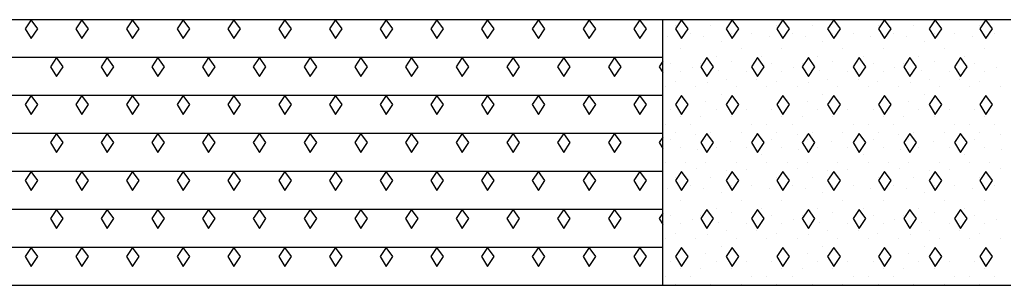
# Model space of a CAD drawing. Extents: x 1313964 to 1316843, y 2087046 to 2096619.
# Drawn here: x 1314419.98 to 1314431.77, y 2089491.53 to 2089494.73 of the extents above; entities that cross this region are included whole.
import ezdxf

# ---------------------------------------------------------------- set-up
doc = ezdxf.new("R2010")
doc.units = 0
doc.layers.add('B-Sub-Contour', color=7, linetype='Continuous')
doc.layers.add('Default', color=7, linetype='Continuous')

# ---------------------------------------------------------------- blocks, each defined once
blk = doc.blocks.new('POINT_DISPLAY')
at = {"layer": 'Default'}
blk.add_line((0, 0), (0, 0), dxfattribs=at)

msp = doc.modelspace()

# ---------------------------------------------------------------- linework, layer by layer
at = {"layer": 'B-Sub-Contour'}
for points in [[(1314449.687, 2089494.726), (1314404.687, 2089494.726)], [(1314427.687, 2089491.534), (1314427.687, 2089494.726)], [(1314427.687, 2089494.27), (1314404.687, 2089494.27)], [(1314427.687, 2089493.814), (1314404.687, 2089493.814)], [(1314427.687, 2089493.358), (1314404.687, 2089493.358)], [(1314427.687, 2089492.902), (1314404.687, 2089492.902)], [(1314427.687, 2089492.446), (1314404.687, 2089492.446)], [(1314427.687, 2089491.99), (1314404.687, 2089491.99)], [(1314449.687, 2089491.534), (1314404.687, 2089491.534)]]:
    msp.add_lwpolyline(points, dxfattribs=at)
for points in [[(1314420.115, 2089494.726), (1314420.042, 2089494.617), (1314420.115, 2089494.498), (1314420.194, 2089494.617)], [(1314420.723, 2089494.726), (1314420.65, 2089494.617), (1314420.723, 2089494.498), (1314420.802, 2089494.617)], [(1314421.331, 2089494.726), (1314421.258, 2089494.617), (1314421.331, 2089494.498), (1314421.41, 2089494.617)], [(1314421.939, 2089494.726), (1314421.866, 2089494.617), (1314421.939, 2089494.498), (1314422.018, 2089494.617)], [(1314422.547, 2089494.726), (1314422.474, 2089494.617), (1314422.547, 2089494.498), (1314422.626, 2089494.617)], [(1314423.155, 2089494.726), (1314423.083, 2089494.617), (1314423.155, 2089494.498), (1314423.235, 2089494.617)], [(1314423.764, 2089494.726), (1314423.691, 2089494.617), (1314423.764, 2089494.498), (1314423.843, 2089494.617)], [(1314424.372, 2089494.726), (1314424.299, 2089494.617), (1314424.372, 2089494.498), (1314424.451, 2089494.617)], [(1314424.98, 2089494.726), (1314424.907, 2089494.617), (1314424.98, 2089494.498), (1314425.059, 2089494.617)], [(1314425.588, 2089494.726), (1314425.515, 2089494.617), (1314425.588, 2089494.498), (1314425.667, 2089494.617)], [(1314426.196, 2089494.726), (1314426.123, 2089494.617), (1314426.196, 2089494.498), (1314426.275, 2089494.617)], [(1314426.804, 2089494.726), (1314426.731, 2089494.617), (1314426.804, 2089494.498), (1314426.883, 2089494.617)], [(1314427.412, 2089494.726), (1314427.339, 2089494.617), (1314427.412, 2089494.498), (1314427.491, 2089494.617)], [(1314427.912, 2089494.726), (1314427.839, 2089494.617), (1314427.912, 2089494.498), (1314427.991, 2089494.617)], [(1314428.52, 2089494.726), (1314428.447, 2089494.617), (1314428.52, 2089494.498), (1314428.599, 2089494.617)], [(1314429.128, 2089494.726), (1314429.055, 2089494.617), (1314429.128, 2089494.498), (1314429.208, 2089494.617)], [(1314429.737, 2089494.726), (1314429.664, 2089494.617), (1314429.737, 2089494.498), (1314429.816, 2089494.617)], [(1314430.345, 2089494.726), (1314430.272, 2089494.617), (1314430.345, 2089494.498), (1314430.424, 2089494.617)], [(1314430.953, 2089494.726), (1314430.88, 2089494.617), (1314430.953, 2089494.498), (1314431.032, 2089494.617)], [(1314431.561, 2089494.726), (1314431.488, 2089494.617), (1314431.561, 2089494.498), (1314431.64, 2089494.617)], [(1314420.419, 2089494.27), (1314420.346, 2089494.161), (1314420.419, 2089494.042), (1314420.498, 2089494.161)], [(1314421.027, 2089494.27), (1314420.954, 2089494.161), (1314421.027, 2089494.042), (1314421.106, 2089494.161)], [(1314421.635, 2089494.27), (1314421.562, 2089494.161), (1314421.635, 2089494.042), (1314421.714, 2089494.161)], [(1314422.243, 2089494.27), (1314422.17, 2089494.161), (1314422.243, 2089494.042), (1314422.322, 2089494.161)], [(1314422.851, 2089494.27), (1314422.778, 2089494.161), (1314422.851, 2089494.042), (1314422.93, 2089494.161)], [(1314423.46, 2089494.27), (1314423.387, 2089494.161), (1314423.46, 2089494.042), (1314423.539, 2089494.161)], [(1314424.068, 2089494.27), (1314423.995, 2089494.161), (1314424.068, 2089494.042), (1314424.147, 2089494.161)], [(1314424.676, 2089494.27), (1314424.603, 2089494.161), (1314424.676, 2089494.042), (1314424.755, 2089494.161)], [(1314425.284, 2089494.27), (1314425.211, 2089494.161), (1314425.284, 2089494.042), (1314425.363, 2089494.161)], [(1314425.892, 2089494.27), (1314425.819, 2089494.161), (1314425.892, 2089494.042), (1314425.971, 2089494.161)], [(1314426.5, 2089494.27), (1314426.427, 2089494.161), (1314426.5, 2089494.042), (1314426.579, 2089494.161)], [(1314427.108, 2089494.27), (1314427.035, 2089494.161), (1314427.108, 2089494.042), (1314427.187, 2089494.161)], [(1314428.216, 2089494.27), (1314428.143, 2089494.161), (1314428.216, 2089494.042), (1314428.295, 2089494.161)], [(1314428.824, 2089494.27), (1314428.751, 2089494.161), (1314428.824, 2089494.042), (1314428.903, 2089494.161)], [(1314429.433, 2089494.27), (1314429.36, 2089494.161), (1314429.433, 2089494.042), (1314429.512, 2089494.161)], [(1314430.041, 2089494.27), (1314429.968, 2089494.161), (1314430.041, 2089494.042), (1314430.12, 2089494.161)], [(1314430.649, 2089494.27), (1314430.576, 2089494.161), (1314430.649, 2089494.042), (1314430.728, 2089494.161)], [(1314431.257, 2089494.27), (1314431.184, 2089494.161), (1314431.257, 2089494.042), (1314431.336, 2089494.161)], [(1314427.643, 2089494.161), (1314427.687, 2089494.09), (1314427.687, 2089494.227), (1314427.643, 2089494.161)], [(1314420.115, 2089493.814), (1314420.042, 2089493.705), (1314420.115, 2089493.586), (1314420.194, 2089493.705)], [(1314420.723, 2089493.814), (1314420.65, 2089493.705), (1314420.723, 2089493.586), (1314420.802, 2089493.705)], [(1314421.331, 2089493.814), (1314421.258, 2089493.705), (1314421.331, 2089493.586), (1314421.41, 2089493.705)], [(1314421.939, 2089493.814), (1314421.866, 2089493.705), (1314421.939, 2089493.586), (1314422.018, 2089493.705)], [(1314422.547, 2089493.814), (1314422.474, 2089493.705), (1314422.547, 2089493.586), (1314422.626, 2089493.705)], [(1314423.155, 2089493.814), (1314423.083, 2089493.705), (1314423.155, 2089493.586), (1314423.235, 2089493.705)], [(1314423.764, 2089493.814), (1314423.691, 2089493.705), (1314423.764, 2089493.586), (1314423.843, 2089493.705)], [(1314424.372, 2089493.814), (1314424.299, 2089493.705), (1314424.372, 2089493.586), (1314424.451, 2089493.705)], [(1314424.98, 2089493.814), (1314424.907, 2089493.705), (1314424.98, 2089493.586), (1314425.059, 2089493.705)], [(1314425.588, 2089493.814), (1314425.515, 2089493.705), (1314425.588, 2089493.586), (1314425.667, 2089493.705)], [(1314426.196, 2089493.814), (1314426.123, 2089493.705), (1314426.196, 2089493.586), (1314426.275, 2089493.705)], [(1314426.804, 2089493.814), (1314426.731, 2089493.705), (1314426.804, 2089493.586), (1314426.883, 2089493.705)], [(1314427.412, 2089493.814), (1314427.339, 2089493.705), (1314427.412, 2089493.586), (1314427.491, 2089493.705)], [(1314427.912, 2089493.814), (1314427.839, 2089493.705), (1314427.912, 2089493.586), (1314427.991, 2089493.705)], [(1314428.52, 2089493.814), (1314428.447, 2089493.705), (1314428.52, 2089493.586), (1314428.599, 2089493.705)], [(1314429.128, 2089493.814), (1314429.055, 2089493.705), (1314429.128, 2089493.586), (1314429.208, 2089493.705)], [(1314429.737, 2089493.814), (1314429.664, 2089493.705), (1314429.737, 2089493.586), (1314429.816, 2089493.705)], [(1314430.345, 2089493.814), (1314430.272, 2089493.705), (1314430.345, 2089493.586), (1314430.424, 2089493.705)], [(1314430.953, 2089493.814), (1314430.88, 2089493.705), (1314430.953, 2089493.586), (1314431.032, 2089493.705)], [(1314431.561, 2089493.814), (1314431.488, 2089493.705), (1314431.561, 2089493.586), (1314431.64, 2089493.705)], [(1314420.419, 2089493.358), (1314420.346, 2089493.249), (1314420.419, 2089493.13), (1314420.498, 2089493.249)], [(1314421.027, 2089493.358), (1314420.954, 2089493.249), (1314421.027, 2089493.13), (1314421.106, 2089493.249)], [(1314421.635, 2089493.358), (1314421.562, 2089493.249), (1314421.635, 2089493.13), (1314421.714, 2089493.249)], [(1314422.243, 2089493.358), (1314422.17, 2089493.249), (1314422.243, 2089493.13), (1314422.322, 2089493.249)], [(1314422.851, 2089493.358), (1314422.778, 2089493.249), (1314422.851, 2089493.13), (1314422.93, 2089493.249)], [(1314423.46, 2089493.358), (1314423.387, 2089493.249), (1314423.46, 2089493.13), (1314423.539, 2089493.249)], [(1314424.068, 2089493.358), (1314423.995, 2089493.249), (1314424.068, 2089493.13), (1314424.147, 2089493.249)], [(1314424.676, 2089493.358), (1314424.603, 2089493.249), (1314424.676, 2089493.13), (1314424.755, 2089493.249)], [(1314425.284, 2089493.358), (1314425.211, 2089493.249), (1314425.284, 2089493.13), (1314425.363, 2089493.249)], [(1314425.892, 2089493.358), (1314425.819, 2089493.249), (1314425.892, 2089493.13), (1314425.971, 2089493.249)], [(1314426.5, 2089493.358), (1314426.427, 2089493.249), (1314426.5, 2089493.13), (1314426.579, 2089493.249)], [(1314427.108, 2089493.358), (1314427.035, 2089493.249), (1314427.108, 2089493.13), (1314427.187, 2089493.249)], [(1314427.643, 2089493.249), (1314427.687, 2089493.177), (1314427.687, 2089493.315), (1314427.643, 2089493.249)], [(1314428.216, 2089493.358), (1314428.143, 2089493.249), (1314428.216, 2089493.13), (1314428.295, 2089493.249)], [(1314428.824, 2089493.358), (1314428.751, 2089493.249), (1314428.824, 2089493.13), (1314428.903, 2089493.249)], [(1314429.433, 2089493.358), (1314429.36, 2089493.249), (1314429.433, 2089493.13), (1314429.512, 2089493.249)], [(1314430.041, 2089493.358), (1314429.968, 2089493.249), (1314430.041, 2089493.13), (1314430.12, 2089493.249)], [(1314430.649, 2089493.358), (1314430.576, 2089493.249), (1314430.649, 2089493.13), (1314430.728, 2089493.249)], [(1314431.257, 2089493.358), (1314431.184, 2089493.249), (1314431.257, 2089493.13), (1314431.336, 2089493.249)], [(1314420.115, 2089492.902), (1314420.042, 2089492.793), (1314420.115, 2089492.674), (1314420.194, 2089492.793)], [(1314420.723, 2089492.902), (1314420.65, 2089492.793), (1314420.723, 2089492.674), (1314420.802, 2089492.793)], [(1314421.331, 2089492.902), (1314421.258, 2089492.793), (1314421.331, 2089492.674), (1314421.41, 2089492.793)], [(1314421.939, 2089492.902), (1314421.866, 2089492.793), (1314421.939, 2089492.674), (1314422.018, 2089492.793)], [(1314422.547, 2089492.902), (1314422.474, 2089492.793), (1314422.547, 2089492.674), (1314422.626, 2089492.793)], [(1314423.155, 2089492.902), (1314423.083, 2089492.793), (1314423.155, 2089492.674), (1314423.235, 2089492.793)], [(1314423.764, 2089492.902), (1314423.691, 2089492.793), (1314423.764, 2089492.674), (1314423.843, 2089492.793)], [(1314424.372, 2089492.902), (1314424.299, 2089492.793), (1314424.372, 2089492.674), (1314424.451, 2089492.793)], [(1314424.98, 2089492.902), (1314424.907, 2089492.793), (1314424.98, 2089492.674), (1314425.059, 2089492.793)], [(1314425.588, 2089492.902), (1314425.515, 2089492.793), (1314425.588, 2089492.674), (1314425.667, 2089492.793)], [(1314426.196, 2089492.902), (1314426.123, 2089492.793), (1314426.196, 2089492.674), (1314426.275, 2089492.793)], [(1314426.804, 2089492.902), (1314426.731, 2089492.793), (1314426.804, 2089492.674), (1314426.883, 2089492.793)], [(1314427.412, 2089492.902), (1314427.339, 2089492.793), (1314427.412, 2089492.674), (1314427.491, 2089492.793)], [(1314427.912, 2089492.902), (1314427.839, 2089492.793), (1314427.912, 2089492.674), (1314427.991, 2089492.793)], [(1314428.52, 2089492.902), (1314428.447, 2089492.793), (1314428.52, 2089492.674), (1314428.599, 2089492.793)], [(1314429.128, 2089492.902), (1314429.055, 2089492.793), (1314429.128, 2089492.674), (1314429.208, 2089492.793)], [(1314429.737, 2089492.902), (1314429.664, 2089492.793), (1314429.737, 2089492.674), (1314429.816, 2089492.793)], [(1314430.345, 2089492.902), (1314430.272, 2089492.793), (1314430.345, 2089492.674), (1314430.424, 2089492.793)], [(1314430.953, 2089492.902), (1314430.88, 2089492.793), (1314430.953, 2089492.674), (1314431.032, 2089492.793)], [(1314431.561, 2089492.902), (1314431.488, 2089492.793), (1314431.561, 2089492.674), (1314431.64, 2089492.793)], [(1314420.419, 2089492.446), (1314420.346, 2089492.337), (1314420.419, 2089492.218), (1314420.498, 2089492.337)], [(1314421.027, 2089492.446), (1314420.954, 2089492.337), (1314421.027, 2089492.218), (1314421.106, 2089492.337)], [(1314421.635, 2089492.446), (1314421.562, 2089492.337), (1314421.635, 2089492.218), (1314421.714, 2089492.337)], [(1314422.243, 2089492.446), (1314422.17, 2089492.337), (1314422.243, 2089492.218), (1314422.322, 2089492.337)], [(1314422.851, 2089492.446), (1314422.778, 2089492.337), (1314422.851, 2089492.218), (1314422.93, 2089492.337)], [(1314423.46, 2089492.446), (1314423.387, 2089492.337), (1314423.46, 2089492.218), (1314423.539, 2089492.337)], [(1314424.068, 2089492.446), (1314423.995, 2089492.337), (1314424.068, 2089492.218), (1314424.147, 2089492.337)], [(1314424.676, 2089492.446), (1314424.603, 2089492.337), (1314424.676, 2089492.218), (1314424.755, 2089492.337)], [(1314425.284, 2089492.446), (1314425.211, 2089492.337), (1314425.284, 2089492.218), (1314425.363, 2089492.337)], [(1314425.892, 2089492.446), (1314425.819, 2089492.337), (1314425.892, 2089492.218), (1314425.971, 2089492.337)], [(1314426.5, 2089492.446), (1314426.427, 2089492.337), (1314426.5, 2089492.218), (1314426.579, 2089492.337)], [(1314427.108, 2089492.446), (1314427.035, 2089492.337), (1314427.108, 2089492.218), (1314427.187, 2089492.337)], [(1314427.643, 2089492.337), (1314427.687, 2089492.265), (1314427.687, 2089492.402), (1314427.643, 2089492.337)], [(1314428.216, 2089492.446), (1314428.143, 2089492.337), (1314428.216, 2089492.218), (1314428.295, 2089492.337)], [(1314428.824, 2089492.446), (1314428.751, 2089492.337), (1314428.824, 2089492.218), (1314428.903, 2089492.337)], [(1314429.433, 2089492.446), (1314429.36, 2089492.337), (1314429.433, 2089492.218), (1314429.512, 2089492.337)], [(1314430.041, 2089492.446), (1314429.968, 2089492.337), (1314430.041, 2089492.218), (1314430.12, 2089492.337)], [(1314430.649, 2089492.446), (1314430.576, 2089492.337), (1314430.649, 2089492.218), (1314430.728, 2089492.337)], [(1314431.257, 2089492.446), (1314431.184, 2089492.337), (1314431.257, 2089492.218), (1314431.336, 2089492.337)], [(1314420.115, 2089491.99), (1314420.042, 2089491.881), (1314420.115, 2089491.762), (1314420.194, 2089491.881)], [(1314420.723, 2089491.99), (1314420.65, 2089491.881), (1314420.723, 2089491.762), (1314420.802, 2089491.881)], [(1314421.331, 2089491.99), (1314421.258, 2089491.881), (1314421.331, 2089491.762), (1314421.41, 2089491.881)], [(1314421.939, 2089491.99), (1314421.866, 2089491.881), (1314421.939, 2089491.762), (1314422.018, 2089491.881)], [(1314422.547, 2089491.99), (1314422.474, 2089491.881), (1314422.547, 2089491.762), (1314422.626, 2089491.881)], [(1314423.155, 2089491.99), (1314423.083, 2089491.881), (1314423.155, 2089491.762), (1314423.235, 2089491.881)], [(1314423.764, 2089491.99), (1314423.691, 2089491.881), (1314423.764, 2089491.762), (1314423.843, 2089491.881)], [(1314424.372, 2089491.99), (1314424.299, 2089491.881), (1314424.372, 2089491.762), (1314424.451, 2089491.881)], [(1314424.98, 2089491.99), (1314424.907, 2089491.881), (1314424.98, 2089491.762), (1314425.059, 2089491.881)], [(1314425.588, 2089491.99), (1314425.515, 2089491.881), (1314425.588, 2089491.762), (1314425.667, 2089491.881)], [(1314426.196, 2089491.99), (1314426.123, 2089491.881), (1314426.196, 2089491.762), (1314426.275, 2089491.881)], [(1314426.804, 2089491.99), (1314426.731, 2089491.881), (1314426.804, 2089491.762), (1314426.883, 2089491.881)], [(1314427.412, 2089491.99), (1314427.339, 2089491.881), (1314427.412, 2089491.762), (1314427.491, 2089491.881)], [(1314427.912, 2089491.99), (1314427.839, 2089491.881), (1314427.912, 2089491.762), (1314427.991, 2089491.881)], [(1314428.52, 2089491.99), (1314428.447, 2089491.881), (1314428.52, 2089491.762), (1314428.599, 2089491.881)], [(1314429.128, 2089491.99), (1314429.055, 2089491.881), (1314429.128, 2089491.762), (1314429.208, 2089491.881)], [(1314429.737, 2089491.99), (1314429.664, 2089491.881), (1314429.737, 2089491.762), (1314429.816, 2089491.881)], [(1314430.345, 2089491.99), (1314430.272, 2089491.881), (1314430.345, 2089491.762), (1314430.424, 2089491.881)], [(1314430.953, 2089491.99), (1314430.88, 2089491.881), (1314430.953, 2089491.762), (1314431.032, 2089491.881)], [(1314431.561, 2089491.99), (1314431.488, 2089491.881), (1314431.561, 2089491.762), (1314431.64, 2089491.881)]]:
    msp.add_lwpolyline(points, close=True, dxfattribs=at)

# ---------------------------------------------------------------- block references
at = {"layer": 'B-Sub-Contour', "xscale": 0.0299265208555, "yscale": 0.019951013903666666, "rotation": 90}
for p in [(1314427.839, 2089494.651), (1314428.265, 2089494.651), (1314429.055, 2089494.651), (1314429.481, 2089494.651), (1314430.272, 2089494.651), (1314430.697, 2089494.651), (1314431.488, 2089494.651), (1314427.748, 2089494.523), (1314428.022, 2089494.56), (1314428.176, 2089494.518), (1314428.508, 2089494.56), (1314428.751, 2089494.56), (1314428.964, 2089494.523), (1314429.238, 2089494.56), (1314429.393, 2089494.518), (1314429.724, 2089494.56), (1314429.968, 2089494.56), (1314430.18, 2089494.523), (1314430.454, 2089494.56), (1314430.609, 2089494.518), (1314430.941, 2089494.56), (1314431.184, 2089494.56), (1314431.397, 2089494.523), (1314431.67, 2089494.56), (1314427.9, 2089494.378), (1314428.387, 2089494.469), (1314428.63, 2089494.378), (1314429.116, 2089494.378), (1314429.603, 2089494.469), (1314429.846, 2089494.378), (1314430.333, 2089494.378), (1314430.819, 2089494.469), (1314431.062, 2089494.378), (1314431.549, 2089494.378), (1314428.326, 2089494.286), (1314428.873, 2089494.286), (1314429.542, 2089494.286), (1314430.089, 2089494.286), (1314430.758, 2089494.286), (1314431.305, 2089494.286), (1314427.778, 2089494.195), (1314428.038, 2089494.15), (1314428.143, 2089494.195), (1314428.508, 2089494.229), (1314428.995, 2089494.195), (1314429.255, 2089494.15), (1314429.36, 2089494.195), (1314429.724, 2089494.229), (1314430.211, 2089494.195), (1314430.471, 2089494.15), (1314430.576, 2089494.195), (1314430.941, 2089494.229), (1314431.427, 2089494.195), (1314431.687, 2089494.15), (1314427.9, 2089494.104), (1314428.351, 2089494.113), (1314428.447, 2089494.013), (1314428.691, 2089494.104), (1314428.812, 2089494.013), (1314429.116, 2089494.104), (1314429.567, 2089494.113), (1314429.664, 2089494.013), (1314429.907, 2089494.104), (1314430.028, 2089494.013), (1314430.333, 2089494.104), (1314430.783, 2089494.113), (1314430.88, 2089494.013), (1314431.123, 2089494.104), (1314431.245, 2089494.013), (1314431.549, 2089494.104), (1314427.718, 2089493.921), (1314427.834, 2089493.984), (1314428.083, 2089493.921), (1314428.223, 2089493.972), (1314428.569, 2089493.921), (1314428.934, 2089493.921), (1314429.05, 2089493.984), (1314429.299, 2089493.921), (1314429.44, 2089493.972), (1314429.785, 2089493.921), (1314430.15, 2089493.921), (1314430.266, 2089493.984), (1314430.515, 2089493.921), (1314430.656, 2089493.972), (1314431.001, 2089493.921), (1314431.366, 2089493.921), (1314431.482, 2089493.984), (1314431.731, 2089493.921), (1314428.387, 2089493.83), (1314429.603, 2089493.83), (1314430.819, 2089493.83), (1314427.961, 2089493.739), (1314428.204, 2089493.739), (1314429.177, 2089493.739), (1314429.42, 2089493.739), (1314430.393, 2089493.739), (1314430.637, 2089493.739), (1314431.61, 2089493.739), (1314427.778, 2089493.648), (1314427.9, 2089493.557), (1314428.143, 2089493.557), (1314428.326, 2089493.648), (1314428.508, 2089493.557), (1314428.691, 2089493.648), (1314428.995, 2089493.648), (1314429.116, 2089493.557), (1314429.36, 2089493.557), (1314429.542, 2089493.648), (1314429.724, 2089493.557), (1314429.907, 2089493.648), (1314430.211, 2089493.648), (1314430.333, 2089493.557), (1314430.576, 2089493.557), (1314430.758, 2089493.648), (1314430.941, 2089493.557), (1314431.123, 2089493.648), (1314431.427, 2089493.648), (1314431.549, 2089493.557), (1314427.718, 2089493.465), (1314428.022, 2089493.465), (1314428.751, 2089493.465), (1314428.934, 2089493.465), (1314429.238, 2089493.465), (1314429.968, 2089493.465), (1314430.15, 2089493.465), (1314430.454, 2089493.465), (1314431.184, 2089493.465), (1314431.366, 2089493.465), (1314431.67, 2089493.465), (1314427.839, 2089493.374), (1314428.083, 2089493.342), (1314428.265, 2089493.374), (1314428.63, 2089493.374), (1314428.812, 2089493.354), (1314429.055, 2089493.374), (1314429.299, 2089493.342), (1314429.481, 2089493.374), (1314429.846, 2089493.374), (1314430.028, 2089493.354), (1314430.272, 2089493.374), (1314430.515, 2089493.342), (1314430.697, 2089493.374), (1314431.062, 2089493.374), (1314431.245, 2089493.354), (1314431.488, 2089493.374), (1314431.731, 2089493.342), (1314427.778, 2089493.283), (1314427.9, 2089493.192), (1314428.204, 2089493.283), (1314428.326, 2089493.192), (1314428.494, 2089493.258), (1314428.691, 2089493.192), (1314428.995, 2089493.283), (1314429.116, 2089493.192), (1314429.42, 2089493.283), (1314429.542, 2089493.192), (1314429.711, 2089493.258), (1314429.907, 2089493.192), (1314430.211, 2089493.283), (1314430.333, 2089493.192), (1314430.637, 2089493.283), (1314430.758, 2089493.192), (1314430.927, 2089493.258), (1314431.123, 2089493.192), (1314431.427, 2089493.283), (1314431.549, 2089493.192), (1314428.099, 2089493.162), (1314428.873, 2089493.101), (1314429.315, 2089493.162), (1314430.089, 2089493.101), (1314430.532, 2089493.162), (1314431.305, 2089493.101), (1314431.748, 2089493.162), (1314427.718, 2089493.009), (1314427.961, 2089493.009), (1314428.204, 2089493.009), (1314428.569, 2089493.009), (1314428.934, 2089493.009), (1314429.177, 2089493.009), (1314429.42, 2089493.009), (1314429.785, 2089493.009), (1314430.15, 2089493.009), (1314430.393, 2089493.009), (1314430.637, 2089493.009), (1314431.001, 2089493.009), (1314431.366, 2089493.009), (1314431.61, 2089493.009), (1314428.091, 2089492.943), (1314428.447, 2089492.918), (1314428.691, 2089492.922), (1314429.307, 2089492.943), (1314429.664, 2089492.918), (1314429.907, 2089492.922), (1314430.523, 2089492.943), (1314430.88, 2089492.918), (1314431.123, 2089492.922), (1314431.739, 2089492.943), (1314427.839, 2089492.827), (1314428.022, 2089492.736), (1314428.265, 2089492.827), (1314428.508, 2089492.736), (1314428.751, 2089492.736), (1314429.055, 2089492.827), (1314429.238, 2089492.736), (1314429.481, 2089492.827), (1314429.724, 2089492.736), (1314429.968, 2089492.736), (1314430.272, 2089492.827), (1314430.454, 2089492.736), (1314430.697, 2089492.827), (1314430.941, 2089492.736), (1314431.184, 2089492.736), (1314431.488, 2089492.827), (1314431.67, 2089492.736), (1314427.748, 2089492.698), (1314428.176, 2089492.694), (1314428.387, 2089492.644), (1314428.964, 2089492.698), (1314429.393, 2089492.694), (1314429.603, 2089492.644), (1314430.18, 2089492.698), (1314430.609, 2089492.694), (1314430.819, 2089492.644), (1314431.397, 2089492.698), (1314427.9, 2089492.553), (1314428.63, 2089492.553), (1314429.116, 2089492.553), (1314429.846, 2089492.553), (1314430.333, 2089492.553), (1314431.062, 2089492.553), (1314431.549, 2089492.553), (1314427.778, 2089492.371), (1314428.143, 2089492.371), (1314428.326, 2089492.462), (1314428.508, 2089492.404), (1314428.873, 2089492.462), (1314428.995, 2089492.371), (1314429.36, 2089492.371), (1314429.542, 2089492.462), (1314429.724, 2089492.404), (1314430.089, 2089492.462), (1314430.211, 2089492.371), (1314430.576, 2089492.371), (1314430.758, 2089492.462), (1314430.941, 2089492.404), (1314431.305, 2089492.462), (1314431.427, 2089492.371), (1314427.9, 2089492.28), (1314428.038, 2089492.326), (1314428.351, 2089492.288), (1314428.691, 2089492.28), (1314429.116, 2089492.28), (1314429.255, 2089492.326), (1314429.567, 2089492.288), (1314429.907, 2089492.28), (1314430.333, 2089492.28), (1314430.471, 2089492.326), (1314430.783, 2089492.288), (1314431.123, 2089492.28), (1314431.549, 2089492.28), (1314431.687, 2089492.326), (1314427.834, 2089492.16), (1314428.223, 2089492.147), (1314428.447, 2089492.188), (1314428.812, 2089492.188), (1314429.05, 2089492.16), (1314429.44, 2089492.147), (1314429.664, 2089492.188), (1314430.028, 2089492.188), (1314430.266, 2089492.16), (1314430.656, 2089492.147), (1314430.88, 2089492.188), (1314431.245, 2089492.188), (1314431.482, 2089492.16), (1314427.718, 2089492.097), (1314428.083, 2089492.097), (1314428.569, 2089492.097), (1314428.934, 2089492.097), (1314429.299, 2089492.097), (1314429.785, 2089492.097), (1314430.15, 2089492.097), (1314430.515, 2089492.097), (1314431.001, 2089492.097), (1314431.366, 2089492.097), (1314431.731, 2089492.097), (1314427.961, 2089491.915), (1314428.204, 2089491.915), (1314428.387, 2089492.006), (1314429.177, 2089491.915), (1314429.42, 2089491.915), (1314429.603, 2089492.006), (1314430.393, 2089491.915), (1314430.637, 2089491.915), (1314430.819, 2089492.006), (1314431.61, 2089491.915), (1314427.778, 2089491.823), (1314428.326, 2089491.823), (1314428.691, 2089491.823), (1314428.995, 2089491.823), (1314429.542, 2089491.823), (1314429.907, 2089491.823), (1314430.211, 2089491.823), (1314430.758, 2089491.823), (1314431.123, 2089491.823), (1314431.427, 2089491.823), (1314427.9, 2089491.732), (1314428.143, 2089491.732), (1314428.508, 2089491.732), (1314429.116, 2089491.732), (1314429.36, 2089491.732), (1314429.724, 2089491.732), (1314430.333, 2089491.732), (1314430.576, 2089491.732), (1314430.941, 2089491.732), (1314431.549, 2089491.732), (1314427.718, 2089491.641), (1314427.839, 2089491.55), (1314428.022, 2089491.641), (1314428.265, 2089491.55), (1314428.63, 2089491.55), (1314428.751, 2089491.641), (1314428.934, 2089491.641), (1314429.055, 2089491.55), (1314429.238, 2089491.641), (1314429.481, 2089491.55), (1314429.846, 2089491.55), (1314429.968, 2089491.641), (1314430.15, 2089491.641), (1314430.272, 2089491.55), (1314430.454, 2089491.641), (1314430.697, 2089491.55), (1314431.062, 2089491.55), (1314431.184, 2089491.641), (1314431.366, 2089491.641), (1314431.488, 2089491.55), (1314431.67, 2089491.641)]:
    msp.add_blockref('POINT_DISPLAY', p, dxfattribs=at)

doc.saveas('drawing.dxf')
